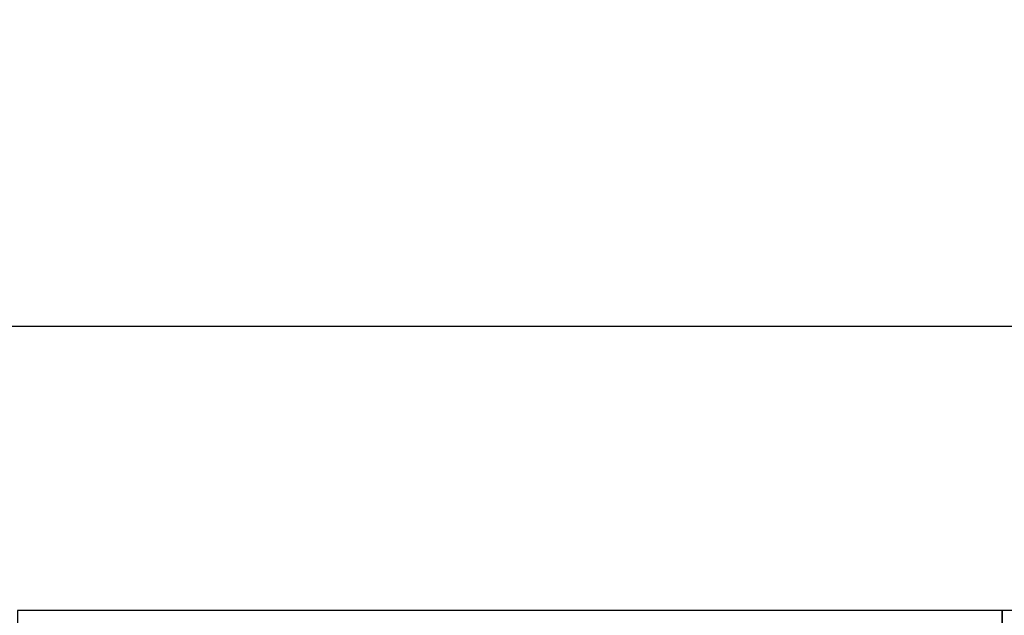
# Model space of a CAD drawing. Extents: x 1779708 to 7299578, y -1121471 to 88434.
# Tile 602 of 656: x 5439514 to 5617864, y -907297 to -799355. Entities that reach past the tile are written whole.
import ezdxf

# ---------------------------------------------------------------- set-up
doc = ezdxf.new("R2010")
doc.units = 0
doc.header["$LTSCALE"] = 1000
doc.header["$MEASUREMENT"] = 0
for name, color, linetype in [('PUB_TITLE', 4, 'CONTINUOUS'), ('修改', 6, 'CONTINUOUS'), ('立面细线', 114, 'CONTINUOUS')]:
    doc.layers.add(name, color=color, linetype=linetype)

# ---------------------------------------------------------------- blocks, each defined once
blk = doc.blocks.new('A$C36B43F05')
at = {"layer": 'PUB_TITLE'}
blk.add_lwpolyline([(0, 0), (126150, 0), (126150, 178350), (0, 178350)], close=True, dxfattribs=at)

msp = doc.modelspace()

# ---------------------------------------------------------------- hatches: boundary and pattern name
at = {"layer": '立面细线'}
h = msp.add_hatch(dxfattribs=at)
h.set_pattern_fill('圆形花纹,_O', color=256, scale=100)
h.set_pattern_definition([(180, (-29899551.5, 1903966.37), (-300, 150), [12, -288]), (90, (-29899482.5, 1904035.37), (150, 300), [12, -288]), (135, (-29899500.5, 1904089.37), (-2e-14, 299.9999995), [12.727922, -411.53614]), (135, (-29899605.5, 1903984.37), (-2e-14, 299.9999995), [12.727922, -411.53614]), (45, (-29899509.5, 1903984.37), (299.9999995, 2e-14), [12.727922, -411.53614]), (45, (-29899614.5, 1904089.37), (299.9999995, 2e-14), [12.727922, -411.53614]), (143.13010235, (-29899509.507, 1904098.37), (-299.99999998, 300.00000002), [15, -1485]), (143.13010235, (-29899593.507, 1903975.37), (-299.99999998, 300.00000002), [15, -1485]), (126.86989765, (-29899614.507, 1903993.37), (300.00000002, -299.99999998), [15, -1485]), (126.86989765, (-29899491.507, 1904077.37), (300.00000002, -299.99999998), [15, -1485]), (53.13010235, (-29899500.507, 1903993.37), (300.00000002, 299.99999998), [15, -1485]), (53.13010235, (-29899623.507, 1904077.37), (300.00000002, 299.99999998), [15, -1485]), (36.86989765, (-29899605.507, 1904098.37), (299.99999998, 300.00000002), [15, -1485]), (36.86989765, (-29899521.507, 1903975.37), (299.99999998, 300.00000002), [15, -1485]), (168.69006753, (-29899563.507, 1903966.37), (-299.9999992, 3.7e-07), [15.297058, -1514.4087]), (168.69006753, (-29899536.507, 1904113.37), (-299.9999992, 3.7e-07), [15.297058, -1514.4087]), (101.30993247, (-29899482.507, 1904047.37), (-3.7e-07, 299.9999992), [15.297058, -1514.4087]), (101.30993247, (-29899629.507, 1904020.37), (-3.7e-07, 299.9999992), [15.297058, -1514.4087]), (78.69006753, (-29899632.507, 1904047.37), (2e-08, -299.99999724), [15.297058, -1514.4087]), (78.69006753, (-29899485.507, 1904020.37), (2e-08, -299.99999724), [15.297058, -1514.4087]), (11.30993247, (-29899551.507, 1903966.37), (299.9999992, 3.7e-07), [15.297058, -1514.4087]), (11.30993247, (-29899578.507, 1904113.37), (299.9999992, 3.7e-07), [15.297058, -1514.4087]), (158.19859052, (-29899521.507, 1904107.37), (-599.999999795, 299.99999935), [16.155494, -1599.3939]), (158.19859052, (-29899578.507, 1903969.37), (-599.999999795, 299.99999935), [16.155494, -1599.3939]), (111.80140948, (-29899485.507, 1904062.37), (299.99999675, -599.9999933), [16.155494, -1599.3939]), (111.80140948, (-29899623.507, 1904005.37), (299.99999675, -599.9999933), [16.155494, -1599.3939]), (68.19859052, (-29899491.507, 1904005.37), (299.99999935, 599.999999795), [16.155494, -1599.3939]), (68.19859052, (-29899629.507, 1904062.37), (299.99999935, 599.999999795), [16.155494, -1599.3939]), (21.80140948, (-29899536.507, 1903969.37), (600.00000017, 299.99999842), [16.155494, -1599.3939]), (21.80140948, (-29899593.507, 1904107.37), (600.00000017, 299.99999842), [16.155494, -1599.3939])])
h.paths.add_polyline_path([(5607446.7, -799455.2), (5608846.7, -799455.2), (5608846.7, -799355.2), (5607446.7, -799355.2)])
h = msp.add_hatch(dxfattribs=at)
h.set_pattern_fill('圆形花纹,_O', color=256, scale=100)
h.set_pattern_definition([(180, (-29891151.5, 1903966.37), (-300, 150), [12, -288]), (90, (-29891082.5, 1904035.37), (150, 300), [12, -288]), (135, (-29891100.5, 1904089.37), (-2e-14, 299.9999995), [12.727922, -411.53614]), (135, (-29891205.5, 1903984.37), (-2e-14, 299.9999995), [12.727922, -411.53614]), (45, (-29891109.5, 1903984.37), (299.9999995, 2e-14), [12.727922, -411.53614]), (45, (-29891214.5, 1904089.37), (299.9999995, 2e-14), [12.727922, -411.53614]), (143.13010235, (-29891109.507, 1904098.37), (-299.99999998, 300.00000002), [15, -1485]), (143.13010235, (-29891193.507, 1903975.37), (-299.99999998, 300.00000002), [15, -1485]), (126.86989765, (-29891214.507, 1903993.37), (300.00000002, -299.99999998), [15, -1485]), (126.86989765, (-29891091.507, 1904077.37), (300.00000002, -299.99999998), [15, -1485]), (53.13010235, (-29891100.507, 1903993.37), (300.00000002, 299.99999998), [15, -1485]), (53.13010235, (-29891223.507, 1904077.37), (300.00000002, 299.99999998), [15, -1485]), (36.86989765, (-29891205.507, 1904098.37), (299.99999998, 300.00000002), [15, -1485]), (36.86989765, (-29891121.507, 1903975.37), (299.99999998, 300.00000002), [15, -1485]), (168.69006753, (-29891163.507, 1903966.37), (-299.9999992, 3.7e-07), [15.297058, -1514.4087]), (168.69006753, (-29891136.507, 1904113.37), (-299.9999992, 3.7e-07), [15.297058, -1514.4087]), (101.30993247, (-29891082.507, 1904047.37), (-3.7e-07, 299.9999992), [15.297058, -1514.4087]), (101.30993247, (-29891229.507, 1904020.37), (-3.7e-07, 299.9999992), [15.297058, -1514.4087]), (78.69006753, (-29891232.507, 1904047.37), (2e-08, -299.99999724), [15.297058, -1514.4087]), (78.69006753, (-29891085.507, 1904020.37), (2e-08, -299.99999724), [15.297058, -1514.4087]), (11.30993247, (-29891151.507, 1903966.37), (299.9999992, 3.7e-07), [15.297058, -1514.4087]), (11.30993247, (-29891178.507, 1904113.37), (299.9999992, 3.7e-07), [15.297058, -1514.4087]), (158.19859052, (-29891121.507, 1904107.37), (-599.999999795, 299.99999935), [16.155494, -1599.3939]), (158.19859052, (-29891178.507, 1903969.37), (-599.999999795, 299.99999935), [16.155494, -1599.3939]), (111.80140948, (-29891085.507, 1904062.37), (299.99999675, -599.9999933), [16.155494, -1599.3939]), (111.80140948, (-29891223.507, 1904005.37), (299.99999675, -599.9999933), [16.155494, -1599.3939]), (68.19859052, (-29891091.507, 1904005.37), (299.99999935, 599.999999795), [16.155494, -1599.3939]), (68.19859052, (-29891229.507, 1904062.37), (299.99999935, 599.999999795), [16.155494, -1599.3939]), (21.80140948, (-29891136.507, 1903969.37), (600.00000017, 299.99999842), [16.155494, -1599.3939]), (21.80140948, (-29891193.507, 1904107.37), (600.00000017, 299.99999842), [16.155494, -1599.3939])])
h.paths.add_polyline_path([(5615846.7, -799455.2), (5617246.7, -799455.2), (5617246.7, -799355.2), (5615846.7, -799355.2)])

# ---------------------------------------------------------------- linework, layer by layer
at = {"layer": '修改'}
msp.add_lwpolyline([(5043740, -854882.1), (5840725.5, -854882.1), (5840725.5, -1121471.1), (5043740, -1121471.1)], close=True, dxfattribs=at)

# ---------------------------------------------------------------- block references
at = {"layer": '修改', "rotation": 90}
for p in [(5617489.1, -1032592.1), (5795839.1, -1032592.1)]:
    msp.add_blockref('A$C36B43F05', p, dxfattribs=at)

doc.saveas('drawing.dxf')
